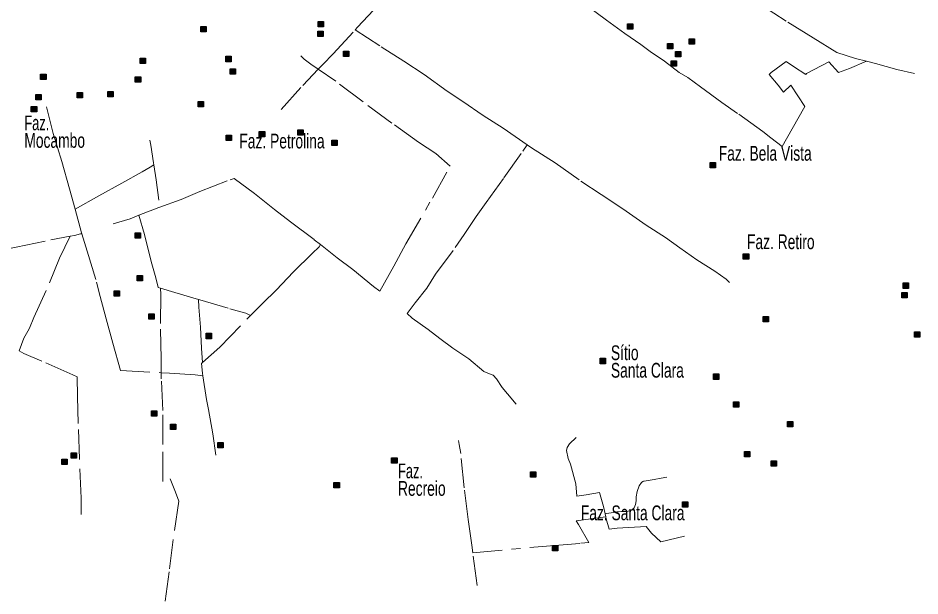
# Model space of a CAD drawing. Extents: x 445.6 to 500, y 8618.1 to 8673.4.
# Drawn here: x 450.57 to 460.35, y 8655.7 to 8661.96 of the extents above; entities that cross this region are included whole.
import ezdxf

# ---------------------------------------------------------------- set-up
doc = ezdxf.new("R2010")
doc.units = 0
doc.header["$LTSCALE"] = 0.064
doc.linetypes.add('DOT_DASHED', pattern=[7.7, 5, -1.2, 0.3, -1.2])
doc.layers.add('2', color=7, linetype='Continuous', lineweight=25)
doc.layers.add('22', color=7, linetype='DOT_DASHED', lineweight=13)
doc.layers.add('61', color=7, linetype='Continuous')

msp = doc.modelspace()

# ---------------------------------------------------------------- hatches: boundary and pattern name
at = {"layer": '2'}
for points in [[(452.5533, 8661.8663), (452.6113, 8661.8663), (452.6113, 8661.8083), (452.5533, 8661.8083)], [(453.8252, 8661.9204), (453.8832, 8661.9204), (453.8832, 8661.8624), (453.8252, 8661.8624)], [(457.1763, 8661.8969), (457.2343, 8661.8969), (457.2343, 8661.8389), (457.1763, 8661.8389)], [(453.8218, 8661.8188), (453.8798, 8661.8188), (453.8798, 8661.7608), (453.8218, 8661.7608)], [(457.8451, 8661.7343), (457.9031, 8661.7343), (457.9031, 8661.6763), (457.8451, 8661.6763)], [(457.612, 8661.6835), (457.67, 8661.6835), (457.67, 8661.6255), (457.612, 8661.6255)], [(452.8269, 8661.5444), (452.8849, 8661.5444), (452.8849, 8661.4864), (452.8269, 8661.4864)], [(454.1021, 8661.602), (454.1601, 8661.602), (454.1601, 8661.544), (454.1021, 8661.544)], [(457.6965, 8661.5954), (457.7545, 8661.5954), (457.7545, 8661.5374), (457.6965, 8661.5374)], [(451.8963, 8661.525), (451.9543, 8661.525), (451.9543, 8661.467), (451.8963, 8661.467)], [(457.6525, 8661.4971), (457.7105, 8661.4971), (457.7105, 8661.4391), (457.6525, 8661.4391)], [(450.8189, 8661.3514), (450.8769, 8661.3514), (450.8769, 8661.2934), (450.8189, 8661.2934)], [(452.8708, 8661.4089), (452.9288, 8661.4089), (452.9288, 8661.3509), (452.8708, 8661.3509)], [(451.8447, 8661.3216), (451.9027, 8661.3216), (451.9027, 8661.2636), (451.8447, 8661.2636)], [(451.2141, 8661.1516), (451.2721, 8661.1516), (451.2721, 8661.0936), (451.2141, 8661.0936)], [(451.5475, 8661.1624), (451.6055, 8661.1624), (451.6055, 8661.1044), (451.5475, 8661.1044)], [(450.7649, 8661.1312), (450.8229, 8661.1312), (450.8229, 8661.0732), (450.7649, 8661.0732)], [(452.5262, 8661.0565), (452.5842, 8661.0565), (452.5842, 8660.9985), (452.5262, 8660.9985)], [(450.7176, 8660.9991), (450.7756, 8660.9991), (450.7756, 8660.9411), (450.7176, 8660.9411)], [(452.8302, 8660.6906), (452.8882, 8660.6906), (452.8882, 8660.6326), (452.8302, 8660.6326)], [(453.1883, 8660.7313), (453.2463, 8660.7313), (453.2463, 8660.6733), (453.1883, 8660.6733)], [(453.6071, 8660.7482), (453.6651, 8660.7482), (453.6651, 8660.6902), (453.6071, 8660.6902)], [(453.9727, 8660.6373), (454.0307, 8660.6373), (454.0307, 8660.5793), (453.9727, 8660.5793)], [(458.0735, 8660.3927), (458.1315, 8660.3927), (458.1315, 8660.3347), (458.0735, 8660.3347)], [(451.8422, 8659.6301), (451.9002, 8659.6301), (451.9002, 8659.5721), (451.8422, 8659.5721)], [(458.4332, 8659.4031), (458.4912, 8659.4031), (458.4912, 8659.3451), (458.4332, 8659.3451)], [(451.8659, 8659.1693), (451.9239, 8659.1693), (451.9239, 8659.1113), (451.8659, 8659.1113)], [(451.6159, 8659.0033), (451.6739, 8659.0033), (451.6739, 8658.9453), (451.6159, 8658.9453)], [(460.1643, 8659.088), (460.2223, 8659.088), (460.2223, 8659.03), (460.1643, 8659.03)], [(460.1508, 8658.9864), (460.2088, 8658.9864), (460.2088, 8658.9284), (460.1508, 8658.9284)], [(451.9908, 8658.7526), (452.0488, 8658.7526), (452.0488, 8658.6946), (451.9908, 8658.6946)], [(458.6493, 8658.7255), (458.7073, 8658.7255), (458.7073, 8658.6675), (458.6493, 8658.6675)], [(452.6124, 8658.5425), (452.6704, 8658.5425), (452.6704, 8658.4845), (452.6124, 8658.4845)], [(460.2893, 8658.5595), (460.3473, 8658.5595), (460.3473, 8658.5015), (460.2893, 8658.5015)], [(456.8827, 8658.2715), (456.9407, 8658.2715), (456.9407, 8658.2135), (456.8827, 8658.2135)], [(458.1106, 8658.1018), (458.1686, 8658.1018), (458.1686, 8658.0438), (458.1106, 8658.0438)], [(458.3268, 8657.8002), (458.3848, 8657.8002), (458.3848, 8657.7422), (458.3268, 8657.7422)], [(452.0197, 8657.7019), (452.0777, 8657.7019), (452.0777, 8657.6439), (452.0197, 8657.6439)], [(452.2258, 8657.5596), (452.2838, 8657.5596), (452.2838, 8657.5016), (452.2258, 8657.5016)], [(458.9112, 8657.5868), (458.9692, 8657.5868), (458.9692, 8657.5288), (458.9112, 8657.5288)], [(452.7392, 8657.3597), (452.7972, 8657.3597), (452.7972, 8657.3017), (452.7392, 8657.3017)], [(451.1497, 8657.2478), (451.2077, 8657.2478), (451.2077, 8657.1898), (451.1497, 8657.1898)], [(458.445, 8657.2615), (458.503, 8657.2615), (458.503, 8657.2035), (458.445, 8657.2035)], [(451.0484, 8657.1801), (451.1064, 8657.1801), (451.1064, 8657.1221), (451.0484, 8657.1221)], [(454.6224, 8657.194), (454.6804, 8657.194), (454.6804, 8657.136), (454.6224, 8657.136)], [(458.7355, 8657.1599), (458.7935, 8657.1599), (458.7935, 8657.1019), (458.7355, 8657.1019)], [(456.1268, 8657.0415), (456.1848, 8657.0415), (456.1848, 8656.9835), (456.1268, 8656.9835)], [(453.9975, 8656.9263), (454.0555, 8656.9263), (454.0555, 8656.8683), (453.9975, 8656.8683)], [(457.7728, 8656.7161), (457.8308, 8656.7161), (457.8308, 8656.6581), (457.7728, 8656.6581)], [(456.3661, 8656.2448), (456.4241, 8656.2448), (456.4241, 8656.1868), (456.3661, 8656.1868)]]:
    msp.add_hatch(color=256, dxfattribs=at).paths.add_polyline_path(points)

# ---------------------------------------------------------------- linework, layer by layer
for points in [[(452.5533, 8661.8663), (452.6113, 8661.8663), (452.6113, 8661.8083), (452.5533, 8661.8083)], [(453.8252, 8661.9204), (453.8832, 8661.9204), (453.8832, 8661.8624), (453.8252, 8661.8624)], [(457.1763, 8661.8969), (457.2343, 8661.8969), (457.2343, 8661.8389), (457.1763, 8661.8389)], [(453.8218, 8661.8188), (453.8798, 8661.8188), (453.8798, 8661.7608), (453.8218, 8661.7608)], [(457.8451, 8661.7343), (457.9031, 8661.7343), (457.9031, 8661.6763), (457.8451, 8661.6763)], [(457.612, 8661.6835), (457.67, 8661.6835), (457.67, 8661.6255), (457.612, 8661.6255)], [(452.8269, 8661.5444), (452.8849, 8661.5444), (452.8849, 8661.4864), (452.8269, 8661.4864)], [(454.1021, 8661.602), (454.1601, 8661.602), (454.1601, 8661.544), (454.1021, 8661.544)], [(457.6965, 8661.5954), (457.7545, 8661.5954), (457.7545, 8661.5374), (457.6965, 8661.5374)], [(451.8963, 8661.525), (451.9543, 8661.525), (451.9543, 8661.467), (451.8963, 8661.467)], [(457.6525, 8661.4971), (457.7105, 8661.4971), (457.7105, 8661.4391), (457.6525, 8661.4391)], [(450.8189, 8661.3514), (450.8769, 8661.3514), (450.8769, 8661.2934), (450.8189, 8661.2934)], [(452.8708, 8661.4089), (452.9288, 8661.4089), (452.9288, 8661.3509), (452.8708, 8661.3509)], [(451.8447, 8661.3216), (451.9027, 8661.3216), (451.9027, 8661.2636), (451.8447, 8661.2636)], [(451.2141, 8661.1516), (451.2721, 8661.1516), (451.2721, 8661.0936), (451.2141, 8661.0936)], [(451.5475, 8661.1624), (451.6055, 8661.1624), (451.6055, 8661.1044), (451.5475, 8661.1044)], [(450.7649, 8661.1312), (450.8229, 8661.1312), (450.8229, 8661.0732), (450.7649, 8661.0732)], [(452.5262, 8661.0565), (452.5842, 8661.0565), (452.5842, 8660.9985), (452.5262, 8660.9985)], [(450.7176, 8660.9991), (450.7756, 8660.9991), (450.7756, 8660.9411), (450.7176, 8660.9411)], [(452.8302, 8660.6906), (452.8882, 8660.6906), (452.8882, 8660.6326), (452.8302, 8660.6326)], [(453.1883, 8660.7313), (453.2463, 8660.7313), (453.2463, 8660.6733), (453.1883, 8660.6733)], [(453.6071, 8660.7482), (453.6651, 8660.7482), (453.6651, 8660.6902), (453.6071, 8660.6902)], [(453.9727, 8660.6373), (454.0307, 8660.6373), (454.0307, 8660.5793), (453.9727, 8660.5793)], [(458.0735, 8660.3927), (458.1315, 8660.3927), (458.1315, 8660.3347), (458.0735, 8660.3347)], [(451.8422, 8659.6301), (451.9002, 8659.6301), (451.9002, 8659.5721), (451.8422, 8659.5721)], [(458.4332, 8659.4031), (458.4912, 8659.4031), (458.4912, 8659.3451), (458.4332, 8659.3451)], [(451.8659, 8659.1693), (451.9239, 8659.1693), (451.9239, 8659.1113), (451.8659, 8659.1113)], [(451.6159, 8659.0033), (451.6739, 8659.0033), (451.6739, 8658.9453), (451.6159, 8658.9453)], [(460.1643, 8659.088), (460.2223, 8659.088), (460.2223, 8659.03), (460.1643, 8659.03)], [(460.1508, 8658.9864), (460.2088, 8658.9864), (460.2088, 8658.9284), (460.1508, 8658.9284)], [(451.9908, 8658.7526), (452.0488, 8658.7526), (452.0488, 8658.6946), (451.9908, 8658.6946)], [(458.6493, 8658.7255), (458.7073, 8658.7255), (458.7073, 8658.6675), (458.6493, 8658.6675)], [(452.6124, 8658.5425), (452.6704, 8658.5425), (452.6704, 8658.4845), (452.6124, 8658.4845)], [(460.2893, 8658.5595), (460.3473, 8658.5595), (460.3473, 8658.5015), (460.2893, 8658.5015)], [(456.8827, 8658.2715), (456.9407, 8658.2715), (456.9407, 8658.2135), (456.8827, 8658.2135)], [(458.1106, 8658.1018), (458.1686, 8658.1018), (458.1686, 8658.0438), (458.1106, 8658.0438)], [(458.3268, 8657.8002), (458.3848, 8657.8002), (458.3848, 8657.7422), (458.3268, 8657.7422)], [(452.0197, 8657.7019), (452.0777, 8657.7019), (452.0777, 8657.6439), (452.0197, 8657.6439)], [(452.2258, 8657.5596), (452.2838, 8657.5596), (452.2838, 8657.5016), (452.2258, 8657.5016)], [(458.9112, 8657.5868), (458.9692, 8657.5868), (458.9692, 8657.5288), (458.9112, 8657.5288)], [(452.7392, 8657.3597), (452.7972, 8657.3597), (452.7972, 8657.3017), (452.7392, 8657.3017)], [(451.1497, 8657.2478), (451.2077, 8657.2478), (451.2077, 8657.1898), (451.1497, 8657.1898)], [(458.445, 8657.2615), (458.503, 8657.2615), (458.503, 8657.2035), (458.445, 8657.2035)], [(451.0484, 8657.1801), (451.1064, 8657.1801), (451.1064, 8657.1221), (451.0484, 8657.1221)], [(454.6224, 8657.194), (454.6804, 8657.194), (454.6804, 8657.136), (454.6224, 8657.136)], [(458.7355, 8657.1599), (458.7935, 8657.1599), (458.7935, 8657.1019), (458.7355, 8657.1019)], [(456.1268, 8657.0415), (456.1848, 8657.0415), (456.1848, 8656.9835), (456.1268, 8656.9835)], [(453.9975, 8656.9263), (454.0555, 8656.9263), (454.0555, 8656.8683), (453.9975, 8656.8683)], [(457.7728, 8656.7161), (457.8308, 8656.7161), (457.8308, 8656.6581), (457.7728, 8656.6581)], [(456.3661, 8656.2448), (456.4241, 8656.2448), (456.4241, 8656.1868), (456.3661, 8656.1868)]]:
    msp.add_lwpolyline(points, close=True, dxfattribs=at)
at = {"layer": '22'}
msp.add_line((455.549, 8655.8105), (455.5018, 8656.1637), dxfattribs=at)
for points in [[(454.2266, 8661.8325), (454.2524, 8661.8608), (454.4273, 8662.0447), (454.7194, 8662.3581), (454.8803, 8662.5444), (455.121, 8662.802), (455.3425, 8663.0419), (455.3922, 8663.0945), (455.4381, 8663.2112)], [(459.7672, 8661.4921), (459.6498, 8661.5214), (459.4462, 8661.5872), (459.1888, 8661.7456), (458.8985, 8661.9249), (458.5381, 8662.1561), (458.3675, 8662.2637), (458.328, 8662.2827), (458.4926, 8662.5875), (458.3699, 8662.725), (458.3082, 8662.7989)], [(459.7672, 8661.4921), (459.5837, 8661.4137), (459.4637, 8661.3678), (459.3615, 8661.4851), (459.119, 8661.3576), (459.1088, 8661.3474), (458.9761, 8661.4341), (458.8969, 8661.4877), (458.7335, 8661.3678), (458.7131, 8661.3474), (458.8101, 8661.2302), (458.8688, 8661.1563), (458.9498, 8661.2316), (459.1004, 8660.9996), (458.9625, 8660.7574), (458.8528, 8660.5688), (458.7328, 8660.6606), (458.6434, 8660.7294), (458.3703, 8660.9257), (458.1992, 8661.0455), (457.9683, 8661.2148), (457.833, 8661.3142), (457.7385, 8661.3703), (457.5802, 8661.4926), (457.422, 8661.5972), (457.3214, 8661.6724), (457.1478, 8661.7922), (456.9513, 8661.9349), (456.7107, 8662.1119)], [(453.8267, 8661.4042), (453.8765, 8661.4566), (453.9884, 8661.5707), (454.2266, 8661.8325)], [(454.2266, 8661.8325), (454.5102, 8661.6462), (454.7558, 8661.4902), (454.9741, 8661.349), (455.2246, 8661.1656), (455.392, 8661.0553), (455.6152, 8660.9041), (455.8295, 8660.7644), (456.0897, 8660.5842)], [(453.8267, 8661.4042), (453.7451, 8661.4595), (453.6743, 8661.5132), (453.637, 8661.5499)], [(460.2866, 8661.3596), (460.0958, 8661.4018), (459.8653, 8661.4676), (459.7672, 8661.4921)], [(453.4247, 8660.967), (453.6596, 8661.2284), (453.8267, 8661.4042)], [(453.8509, 8659.5038), (454.0311, 8659.3611), (454.2022, 8659.2342), (454.4274, 8659.0504), (454.4934, 8658.9992), (454.6449, 8659.27), (454.7768, 8659.514), (455.0634, 8660.0083), (455.2568, 8660.3538), (455.1004, 8660.4929), (454.9123, 8660.6149), (454.6233, 8660.8215), (454.313, 8661.0508), (454.0188, 8661.2741), (453.8267, 8661.4042)], [(450.8827, 8660.9972), (450.9527, 8660.7097), (451.047, 8660.4059), (451.1305, 8660.1084), (451.191, 8659.8889)], [(452.0437, 8660.3679), (452.04, 8660.389), (452.0118, 8660.583), (452.0014, 8660.6366)], [(455.9717, 8657.7759), (455.8776, 8657.8879), (455.8197, 8657.9554), (455.7593, 8658.0495), (455.7231, 8658.0905), (455.6651, 8658.1098), (455.6217, 8658.1291), (455.4572, 8658.265), (455.2857, 8658.3832), (455.1457, 8658.4869), (455.0177, 8658.5834), (454.8431, 8658.7075), (454.7899, 8658.7582), (454.8769, 8658.8715), (455.0049, 8659.0331), (455.0993, 8659.1839), (455.3118, 8659.4708), (455.4064, 8659.612), (455.5392, 8659.8097), (455.6479, 8659.9592), (455.8393, 8660.2285), (456.0445, 8660.5179), (456.0897, 8660.5842)], [(456.0897, 8660.5842), (456.1371, 8660.5514), (456.3926, 8660.3904), (456.6714, 8660.1909), (456.8922, 8660.0473), (457.1279, 8659.8912), (457.3793, 8659.714), (457.5901, 8659.5802), (457.7464, 8659.4687), (457.931, 8659.3386), (458.1245, 8659.2172), (458.2486, 8659.1281), (458.2847, 8659.0932)], [(451.191, 8659.8889), (451.4503, 8660.0329), (451.6975, 8660.1704), (451.92, 8660.2938), (452.0047, 8660.3432), (452.0437, 8660.3679)], [(452.1004, 8659.9867), (452.0718, 8660.2057), (452.0437, 8660.3679)], [(451.8823, 8659.8213), (452.0981, 8659.9061), (452.34, 8659.994), (452.5428, 8660.0793), (452.8736, 8660.2071), (452.9151, 8660.2217), (453.1374, 8660.0582), (453.3524, 8659.8826), (453.527, 8659.7524), (453.7835, 8659.5572), (453.8509, 8659.5038)], [(451.191, 8659.8889), (451.2624, 8659.6299), (451.2652, 8659.6207)], [(451.606, 8659.7279), (451.7878, 8659.7841), (451.8823, 8659.8213)], [(451.8823, 8659.8213), (451.9435, 8659.6141), (452.0146, 8659.3223), (452.0681, 8659.1434), (452.0909, 8659.0394), (452.1191, 8659.0307)], [(450.3642, 8659.4385), (450.553, 8659.4776), (450.9306, 8659.5553), (451.1373, 8659.594)], [(451.2563, 8656.5782), (451.2569, 8656.62), (451.2569, 8656.7545), (451.239, 8657.1808), (451.227, 8657.5663), (451.2174, 8657.8582), (451.2144, 8658.0704), (451.1665, 8658.0943), (450.8312, 8658.2408), (450.6355, 8658.325), (450.587, 8658.3537), (450.6378, 8658.4896), (450.6796, 8658.5675), (450.6988, 8658.5986), (450.7443, 8658.7145), (450.9155, 8659.0901), (451.0233, 8659.3561), (451.1373, 8659.594)], [(451.1373, 8659.594), (451.1867, 8659.6033), (451.2507, 8659.6193), (451.2652, 8659.6207)], [(451.2652, 8659.6207), (451.3219, 8659.4318), (451.4242, 8659.0957), (451.4646, 8658.9398), (451.5295, 8658.6989), (451.6022, 8658.4367), (451.683, 8658.1383), (452.1265, 8658.1158)], [(453.0925, 8658.7371), (453.1058, 8658.7508), (453.2252, 8658.87), (453.3703, 8659.0106), (453.5583, 8659.2085), (453.7597, 8659.4077), (453.8359, 8659.4788), (453.8509, 8659.5038)], [(452.1265, 8658.1158), (452.1265, 8658.2666), (452.1175, 8658.6478), (452.1205, 8658.9616), (452.1191, 8659.0307)], [(452.1191, 8659.0307), (452.2713, 8658.9835), (452.5276, 8658.9094)], [(452.5734, 8658.2269), (452.5619, 8658.3828), (452.5492, 8658.6086), (452.534, 8658.8243), (452.5276, 8658.9094)], [(452.5276, 8658.9094), (452.5432, 8658.9049), (452.8684, 8658.8085), (453.0423, 8658.7593), (453.0925, 8658.7371)], [(452.5734, 8658.2269), (452.7601, 8658.3942), (453.0925, 8658.7371)], [(452.5761, 8658.0834), (452.5721, 8658.11), (452.5619, 8658.2166), (452.5734, 8658.2269)], [(452.1265, 8658.1158), (452.2133, 8658.1114), (452.4933, 8658.0926), (452.5761, 8658.0834)], [(452.1443, 8656.9372), (452.1411, 8657.338), (452.1441, 8657.7057), (452.1265, 8658.0484), (452.1265, 8658.1158)], [(452.7169, 8657.2204), (452.6864, 8657.4538), (452.6381, 8657.7177), (452.6153, 8657.8242), (452.5761, 8658.0834)], [(455.5018, 8656.1637), (455.4907, 8656.2471), (455.4517, 8656.5263), (455.4094, 8656.8692), (455.3704, 8657.2393), (455.3541, 8657.3366), (455.346, 8657.3814)], [(456.9357, 8656.585), (456.9198, 8656.6664), (456.8743, 8656.8157), (456.7313, 8656.793), (456.6306, 8656.7767), (456.6176, 8656.9098), (456.5619, 8657.1263), (456.5357, 8657.1843), (456.5162, 8657.2719), (456.526, 8657.3044), (456.5487, 8657.3433), (456.6235, 8657.4147)], [(452.2224, 8656.9651), (452.2784, 8656.8227), (452.3145, 8656.7218), (452.2532, 8656.3072), (452.2099, 8655.9575), (452.1588, 8655.5548)], [(457.6056, 8656.9849), (457.5437, 8656.9716), (457.4671, 8656.9583), (457.3588, 8656.9417), (457.3504, 8656.9417), (457.3438, 8656.9367), (457.3304, 8656.925), (457.3054, 8656.8901), (457.2821, 8656.8285), (457.2738, 8656.7691), (457.2721, 8656.7275), (457.2654, 8656.6858), (457.2504, 8656.6509), (457.2304, 8656.6293), (457.2103, 8656.6208), (457.1738, 8656.6126), (457.1121, 8656.611), (457.0638, 8656.6093), (457.0221, 8656.601), (456.9555, 8656.5893), (456.9357, 8656.585)], [(455.5018, 8656.1637), (456.3428, 8656.241), (456.671, 8656.267), (456.7587, 8656.2767), (456.6483, 8656.4715), (456.6223, 8656.5104), (456.9418, 8656.5537)], [(457.7971, 8656.3438), (457.5405, 8656.2834), (457.4365, 8656.3775), (457.3813, 8656.4489), (457.066, 8656.4327), (456.9783, 8656.4197), (456.9458, 8656.5333), (456.9418, 8656.5537), (456.9357, 8656.585)]]:
    msp.add_lwpolyline(points, dxfattribs=at)

# ---------------------------------------------------------------- texts
at = {"layer": '61'}
for s, width, p in [('Faz.', 0.65, (450.642, 8660.743)), ('Mocambo', 0.7, (450.642, 8660.553)), ('Faz. Petrolina', 0.7, (452.9718, 8660.5464)), ('Faz. Bela Vista', 0.7, (458.167, 8660.4132)), ('Faz. Retiro', 0.7, (458.4729, 8659.4547)), ('Sítio', 0.7, (456.9982, 8658.2521)), ('Santa Clara', 0.7, (456.9982, 8658.0621)), ('Faz.', 0.65, (454.6913, 8656.9716)), ('Recreio', 0.7, (454.6913, 8656.7816)), ('Faz. Santa Clara', 0.7, (456.6721, 8656.517))]:
    msp.add_text(s, height=0.16, dxfattribs=dict(at, width=width)).set_placement(p)

doc.saveas('drawing.dxf')
